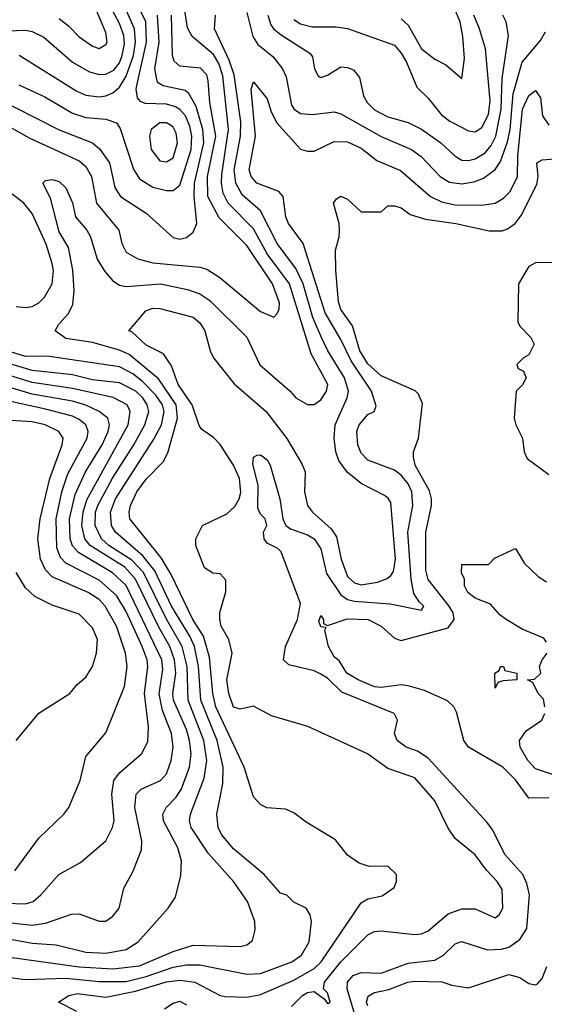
# Model space of a CAD drawing. Header units: inches. Extents: x 1793389 to 1900389, y 320802 to 470796.
# Tile 407 of 656: x 1851933 to 1853496, y 425464 to 428397. Entities that reach past the tile are written whole.
import ezdxf

# ---------------------------------------------------------------- set-up
doc = ezdxf.new("R2010")
doc.units = ezdxf.units.IN
doc.header["$MEASUREMENT"] = 0
doc.layers.add('B8452', color=7, linetype='Continuous')

msp = doc.modelspace()

# ---------------------------------------------------------------- linework, layer by layer
at = {"layer": 'B8452', "color": 2}
for points, elevation in [([(1851931.6, 428291.6), (1852103.4, 428183.4), (1852130, 428172), (1852170, 428167.2), (1852190, 428170.3), (1852210, 428178.7), (1852230, 428195.8), (1852250, 428228.2), (1852272.1, 428290), (1852277.8, 428330), (1852275.3, 428370), (1852151.6, 428650)], 290), ([(1851930, 428202.4), (1852007.5, 428167.5), (1852090, 428118.7), (1852130, 428105.7), (1852190, 428100.4), (1852221, 428090), (1852232.3, 428072.3), (1852271.7, 427951.7), (1852290, 427923), (1852330, 427898.4), (1852370, 427887.7), (1852390, 427887.7), (1852410, 427904), (1852444.1, 428010), (1852446, 428050), (1852439.9, 428079.9), (1852427.1, 428110), (1852410, 428129.7), (1852396.9, 428136.9), (1852370, 428144.8), (1852307.1, 428147.1), (1852292.9, 428152.9), (1852284, 428164), (1852280.4, 428190), (1852283.5, 428210), (1852310.8, 428330), (1852308.8, 428390), (1852260.8, 428490)], 286), ([(1851870, 428363.1), (1851950, 428365.3), (1851970, 428361.3), (1852004.4, 428344.4), (1852090, 428270.4), (1852141.2, 428241.2), (1852170, 428233.7), (1852190, 428234.9), (1852213.1, 428246.9), (1852230, 428268.4), (1852238.4, 428290), (1852244.7, 428324.7), (1852243.1, 428350), (1852230, 428385.1), (1852185.6, 428470)], 294), ([(1852050, 428400.4), (1852078.7, 428378.7), (1852110, 428345.5), (1852150, 428318), (1852170, 428310.7), (1852190, 428322.8), (1852193.6, 428330), (1852190, 428359), (1852139.2, 428479.2)], 298), ([(1852102.8, 425442.8), (1852048.7, 425470), (1852079, 425490), (1852103.9, 425496.1), (1852190, 425485.3), (1852277.5, 425502.5), (1852370, 425531.1), (1852410, 425536.1), (1852454.8, 425530), (1852530, 425490.5), (1852546.6, 425486.6), (1852610, 425485.3), (1852650, 425493.4), (1852750, 425535.8), (1852810, 425570.3), (1852831.1, 425590), (1852950, 425766), (1852970, 425778), (1853012.9, 425787.1), (1853048.4, 425811.6), (1853055.3, 425830), (1853055.3, 425850), (1853030, 425875.3), (1852974.6, 425874.6), (1852944.7, 425884.7), (1852910, 425908), (1852874.2, 425954.2), (1852786, 426006), (1852750, 426034), (1852725.2, 426045.2), (1852669.3, 426049.3), (1852650, 426059), (1852630, 426082), (1852602, 426170), (1852517.6, 426350), (1852508.8, 426390), (1852498.3, 426498.3), (1852480.2, 426560.2), (1852448.7, 426610), (1852384.2, 426744.2), (1852354.2, 426794.2), (1852261.3, 426910), (1852258.9, 426930), (1852262.6, 426950), (1852282, 426990), (1852310, 427028), (1852360.1, 427079.9), (1852373.8, 427106.2), (1852403.5, 427210), (1852398.8, 427250), (1852346.6, 427326.6), (1852259.3, 427399.3), (1852230, 427412.3), (1852150, 427435.1), (1852070, 427447.6), (1852039, 427470), (1852049, 427490), (1852078.7, 427521.3), (1852091.3, 427548.7), (1852094.7, 427590), (1852091.1, 427651.1), (1852078, 427718), (1852050, 427765.2), (1852024.8, 427864.8), (1852002, 427910), (1852010, 427918), (1852030, 427921), (1852050, 427914.8), (1852070, 427896), (1852090, 427851.3), (1852099.1, 427810), (1852133, 427770), (1852143.8, 427750), (1852163.4, 427683.4), (1852186.4, 427646.4), (1852210, 427619.1), (1852230, 427605.5), (1852250, 427601.6), (1852352, 427610), (1852433, 427593), (1852470, 427580.4), (1852499.9, 427559.9), (1852610, 427450.8), (1852648.7, 427368.7), (1852738.8, 427290), (1852756, 427270), (1852790, 427250.8), (1852810, 427250.8), (1852830, 427264), (1852846.6, 427290), (1852851.3, 427310), (1852801.4, 427401.4), (1852737.2, 427610), (1852670, 427699.7), (1852630, 427773.6), (1852554.3, 427850), (1852539.6, 427879.6), (1852534, 427910), (1852535.2, 427935.2), (1852555.5, 428070), (1852538, 428230), (1852526.1, 428266.1), (1852510, 428292.8), (1852446.9, 428346.9), (1852432.5, 428372.5), (1852423.9, 428430)], 274), ([(1853070, 428399.3), (1853090, 428380.5), (1853130.5, 428310), (1853170, 428279.3), (1853202.4, 428262.4), (1853250, 428222), (1853258.4, 428281.6), (1853252.8, 428347.2), (1853245.1, 428390), (1853228.6, 428430)], 282), ([(1851850, 428170.3), (1852050, 428068.7), (1852150.2, 428030.2), (1852171.5, 428011.5), (1852200.4, 427970), (1852216.7, 427896.7), (1852233.4, 427870), (1852310, 427820.5), (1852390, 427747.7), (1852410, 427743), (1852430, 427747.7), (1852450, 427764), (1852460.7, 427790), (1852452.8, 427870), (1852454, 427910), (1852481.5, 428030), (1852478.9, 428070), (1852458.5, 428138.5), (1852437, 428177), (1852425.9, 428185.9), (1852360.1, 428200.1), (1852343.6, 428210), (1852336, 428250), (1852348.9, 428330), (1852343.5, 428410)], 282), ([(1851870, 428095.3), (1851963.4, 428043.4), (1852110, 427976.4), (1852130, 427959.1), (1852146.7, 427930), (1852161.3, 427850), (1852228, 427770), (1852237.3, 427730), (1852250, 427704), (1852284.7, 427684.7), (1852330, 427672.4), (1852470, 427659.3), (1852490, 427653.4), (1852528.8, 427628.8), (1852650, 427527.7), (1852690, 427511), (1852699.5, 427520.5), (1852706.3, 427533.7), (1852706.6, 427553.4), (1852686, 427610), (1852610, 427724.2), (1852526.9, 427806.9), (1852493.3, 427870), (1852492, 427930), (1852517.4, 428050), (1852499.8, 428150), (1852494.3, 428214.3), (1852490, 428232.7), (1852472.1, 428252.1), (1852410, 428258.4), (1852393.1, 428273.1), (1852388.4, 428290), (1852384.8, 428410)], 278), ([(1852743.2, 425456.8), (1852775.3, 425490), (1852790, 425498.8), (1852810, 425502), (1852839.8, 425479.8), (1852850, 425466), (1852853.2, 425466.8), (1852858, 425470), (1852850, 425498), (1852838, 425510), (1852840.9, 425530), (1852890, 425590.4), (1852970, 425670.5), (1852990, 425680.5), (1853010, 425683), (1853110, 425672.2), (1853130, 425674), (1853150, 425682.4), (1853210, 425733), (1853250, 425748), (1853290, 425747.7), (1853350, 425721), (1853362, 425730), (1853372.7, 425750), (1853370, 425806), (1853356, 425830), (1853323.6, 425863.6), (1853290, 425908.7), (1853230, 425958), (1853210, 425988), (1853169.5, 426070), (1853110, 426138), (1853030, 426166.6), (1852969, 426210), (1852791.5, 426291.5), (1852682.9, 426322.9), (1852630, 426351.6), (1852590, 426342.7), (1852570, 426349.4), (1852555.8, 426390), (1852549.8, 426430), (1852566, 426510), (1852556, 426550), (1852533.2, 426590), (1852529.2, 426610.8), (1852529.1, 426630.9), (1852547.3, 426692.7), (1852547.3, 426727.3), (1852530, 426746), (1852508.4, 426748.4), (1852484, 426764), (1852458, 426830), (1852458, 426850), (1852478, 426890), (1852550, 426924.9), (1852573.6, 426946.4), (1852587.3, 426970), (1852592, 426988), (1852588.2, 427030), (1852570, 427069.5), (1852530, 427131.8), (1852510, 427152), (1852475.6, 427175.6), (1852467.7, 427187.7), (1852446.6, 427250), (1852404.8, 427310), (1852385.4, 427365.4), (1852361.5, 427401.5), (1852310, 427427), (1852266.8, 427466.8), (1852258, 427470), (1852309.2, 427530), (1852330, 427537.3), (1852350, 427536.3), (1852450, 427510.4), (1852470, 427494), (1852484.9, 427470), (1852500.7, 427410), (1852510.8, 427390), (1852571.9, 427311.9), (1852667.7, 427230), (1852728.8, 427148.8), (1852773.5, 427073.5), (1852783, 427050), (1852781.3, 426990), (1852790.4, 426950), (1852805.5, 426930), (1852860.5, 426880.5), (1852876.5, 426856.5), (1852890.3, 426790), (1852910, 426738), (1852930, 426719.5), (1852950, 426713.4), (1852998.8, 426721.2), (1853028.2, 426731.8), (1853038.5, 426741.5), (1853046.7, 426753.3), (1853053.1, 426790), (1853038.3, 426958.3), (1853031.2, 426971.2), (1853019.7, 426979.7), (1852950, 427015.6), (1852908.5, 427048.5), (1852884, 427084), (1852875.1, 427110), (1852869.7, 427150), (1852872.8, 427190), (1852908.2, 427270), (1852912.8, 427290), (1852901, 427330), (1852850.8, 427410.8), (1852832.3, 427450), (1852806.8, 427510), (1852777.4, 427610), (1852755.8, 427655.8), (1852700.5, 427730), (1852650, 427827.3), (1852595.3, 427875.3), (1852576.4, 427910), (1852571.6, 427950), (1852590.8, 428050), (1852592.2, 428092.2), (1852572.1, 428232.1), (1852556.7, 428276.7), (1852513.3, 428370), (1852516, 428410)], 270), ([(1852610, 428418), (1852627.1, 428347.1), (1852642.9, 428322.9), (1852686.7, 428286.7), (1852715.5, 428250), (1852726.9, 428226.9), (1852742.5, 428142.5), (1852750.7, 428130), (1852770, 428117.1), (1852805.4, 428114.6), (1852870, 428122), (1852890, 428116.3), (1853010, 428048.4), (1853100.7, 428010), (1853129, 427989), (1853185.5, 427930), (1853213.3, 427913.3), (1853250, 427907.4), (1853285.9, 427914.1), (1853314.8, 427925.2), (1853350, 427950.4), (1853365.8, 427974.2), (1853386.8, 428033.2), (1853394.6, 428070), (1853403.6, 428176.4), (1853429.7, 428270), (1853484.8, 428335.2), (1853499.8, 428360.2)], 270), ([(1852672, 428410), (1852681.5, 428381.5), (1852689.1, 428369.1), (1852711.5, 428351.5), (1852797.3, 428297.3), (1852805.8, 428285.8), (1852811.3, 428250), (1852822, 428230), (1852830, 428224.7), (1852850, 428231.3), (1852890, 428256), (1852910, 428254.8), (1852927.5, 428247.5), (1852944.9, 428224.9), (1852957.1, 428170), (1852968.2, 428150), (1852990, 428128.5), (1853030, 428107), (1853090, 428090.4), (1853130, 428070.4), (1853187.7, 428030), (1853230, 427990.5), (1853250, 427978.4), (1853270, 427977), (1853290, 427982.6), (1853319.6, 428000.4), (1853337.8, 428022.2), (1853351.9, 428050), (1853367.5, 428130), (1853370, 428222), (1853389.5, 428350), (1853382.7, 428390), (1853372.7, 428410)], 274), ([(1852750, 428397.6), (1852770, 428384.6), (1852804.2, 428375.8), (1852875.6, 428375.6), (1852910, 428370.4), (1853050, 428320.5), (1853070, 428297.3), (1853085.5, 428270), (1853116, 428196), (1853150, 428162.8), (1853190, 428113), (1853214.4, 428094.4), (1853270, 428065.5), (1853290, 428063), (1853310, 428075.5), (1853330, 428114.8), (1853334.9, 428154.9), (1853320.5, 428310), (1853303, 428370), (1853285.7, 428410)], 278), ([(1852936.1, 425416.1), (1852908.5, 425510), (1852909.8, 425530.2), (1852927, 425550), (1852950, 425558.7), (1853010, 425557), (1853090, 425586.7), (1853170, 425595.5), (1853196, 425610), (1853230, 425644), (1853249.6, 425650.4), (1853326.4, 425626.4), (1853368.3, 425628.3), (1853390, 425634.4), (1853423.5, 425656.5), (1853443.6, 425690), (1853451.8, 425790), (1853443.8, 425823.8), (1853431.8, 425850), (1853378.4, 425910), (1853343, 425983), (1853325.4, 426005.4), (1853150, 426197), (1853118.3, 426218.3), (1853084, 426230), (1853057.2, 426250), (1853049.2, 426270), (1853059, 426310), (1853048.7, 426330), (1852893.2, 426393.2), (1852850, 426435.1), (1852830, 426447.6), (1852810, 426456.9), (1852734.8, 426474.8), (1852719, 426490), (1852725.1, 426530), (1852760.4, 426610), (1852770, 426658), (1852711.7, 426811.7), (1852702, 426822), (1852670, 426837.2), (1852660.9, 426850), (1852659.3, 426870), (1852669.2, 426890), (1852664, 426910), (1852650, 426924), (1852642, 426942), (1852643, 427010), (1852627.5, 427072.5), (1852630, 427094), (1852640.2, 427099.8), (1852650, 427101), (1852670, 427086), (1852679.1, 427070), (1852708.2, 426970), (1852717.3, 426910), (1852726, 426890), (1852739.8, 426879.8), (1852790, 426862.4), (1852810.4, 426850), (1852830, 426821), (1852847.3, 426747.3), (1852890, 426683.1), (1852909.2, 426669.2), (1852930, 426664.4), (1853037, 426657), (1853130, 426638), (1853137.2, 426650), (1853122.7, 426662.7), (1853107.2, 426687.2), (1853099.8, 426730), (1853089.8, 426870), (1853104, 426950), (1853101.1, 426990), (1853090, 427014.5), (1853070, 427039.6), (1853050, 427054.5), (1852970, 427084.5), (1852950, 427106), (1852940.7, 427130), (1852937, 427170), (1852944.5, 427190), (1852970, 427220.7), (1852988.7, 427230), (1852994.6, 427245.4), (1852981.6, 427290), (1852920.2, 427380.2), (1852890, 427444.5), (1852843.4, 427523.4), (1852777.6, 427730), (1852733.6, 427790), (1852726, 427810), (1852718, 427870), (1852705.1, 427885.1), (1852639.3, 427910), (1852622.9, 427930), (1852616.2, 427950), (1852635.6, 428050), (1852622.9, 428190), (1852630, 428212), (1852670, 428161), (1852682.6, 428122.6), (1852699.5, 428090), (1852770, 428010.8), (1852790, 428004.9), (1852810, 428005.5), (1852870, 428033.7), (1852910, 428033.4), (1852950, 428014), (1852997.1, 427977.1), (1853067.1, 427947.1), (1853157.3, 427870), (1853190, 427854), (1853230, 427845.7), (1853310, 427844.4), (1853349.6, 427850.4), (1853374.9, 427865.1), (1853394.6, 427885.4), (1853415.8, 427930), (1853416.8, 427990), (1853431.5, 428130), (1853450, 428170.6), (1853470, 428186), (1853484.5, 428164.5), (1853490.7, 428110), (1853510, 428082.8)], 266), ([(1853510, 426079.3), (1853450, 426078), (1853410, 426132.7), (1853372.7, 426170), (1853269.7, 426229.7), (1853256.2, 426250), (1853234.5, 426334.5), (1853226.6, 426350), (1853208, 426368), (1853138.9, 426398.9), (1853090, 426412.3), (1853070, 426415.1), (1853010, 426407.1), (1852990, 426409.8), (1852941.2, 426430), (1852907.8, 426450), (1852885.8, 426485.8), (1852870, 426499), (1852852.7, 426530), (1852842, 426578), (1852846, 426586), (1852830, 426588.7), (1852824.7, 426604.7), (1852830, 426622), (1852838, 426610), (1852838, 426598), (1852850, 426592), (1852908.2, 426611.8), (1852971, 426610), (1853010.3, 426590.3), (1853050, 426554.8), (1853070, 426547.7), (1853210, 426585.3), (1853227.6, 426610), (1853224.2, 426630), (1853212.6, 426650), (1853150, 426729.5), (1853142.8, 426757.2), (1853143.5, 426870), (1853159.7, 426950), (1853159.7, 426970), (1853153.8, 426993.8), (1853111.3, 427070), (1853106.2, 427093.8), (1853106, 427110), (1853120.7, 427150), (1853133.4, 427253.4), (1853121.2, 427281.2), (1853111.7, 427291.7), (1853010, 427336.3), (1852970, 427371.6), (1852946.4, 427410), (1852924.8, 427484.8), (1852890, 427534), (1852883.3, 427556.7), (1852875.3, 427650), (1852874, 427710), (1852885.2, 427750), (1852886, 427770), (1852885.2, 427790), (1852868, 427850), (1852876.4, 427863.6), (1852890, 427871.3), (1852910, 427862), (1852950, 427824.7), (1853010, 427824.7), (1853030, 427842), (1853050, 427842), (1853070, 427836), (1853096.8, 427816.8), (1853142.3, 427802.3), (1853232, 427790), (1853331.7, 427768.3), (1853370, 427768.2), (1853386.2, 427773.8), (1853409.3, 427790), (1853426.9, 427813.1), (1853473.7, 427906.3), (1853477.6, 427930), (1853474, 427970), (1853490, 427979.1), (1853550, 427984.4)], 262), ([(1851922.4, 427542.4), (1851950, 427539.3), (1851970, 427542.4), (1851990, 427553), (1852007, 427570), (1852029.6, 427610), (1852033.6, 427650), (1852029.4, 427670.6), (1852011.8, 427728.2), (1851970, 427819.3), (1851945.1, 427850), (1851910, 427877.4)], 278), ([(1853526.4, 427673.6), (1853470, 427672.7), (1853450, 427662), (1853418.8, 427610), (1853416.9, 427496.9), (1853423.5, 427483.5), (1853456, 427450), (1853466, 427430), (1853450, 427398), (1853434, 427390), (1853414, 427370), (1853418, 427358), (1853434, 427350), (1853442, 427330), (1853431.1, 427308.9), (1853412, 427290), (1853406, 427210), (1853411, 427190), (1853431, 427150), (1853436, 427110), (1853444.7, 427090), (1853510, 427042)], 262), ([(1851890, 425545.5), (1851950, 425537.6), (1852070, 425541.3), (1852170, 425531.3), (1852250, 425532.1), (1852310, 425546.8), (1852390, 425574.2), (1852430, 425581.3), (1852470, 425580.9), (1852610, 425554), (1852650, 425555.3), (1852744, 425590), (1852772.3, 425610), (1852795.1, 425650), (1852802, 425710), (1852798, 425730), (1852786, 425750), (1852750, 425768), (1852728.9, 425788.9), (1852710, 425795.3), (1852661.2, 425850), (1852570, 425927), (1852534.5, 425970), (1852524.5, 425990), (1852520.7, 426030), (1852538, 426122), (1852539.2, 426170), (1852521.2, 426250), (1852472.7, 426370), (1852465.5, 426470), (1852453.5, 426530), (1852440.2, 426560.2), (1852385.3, 426650), (1852335.2, 426755.2), (1852300.2, 426800.2), (1852218, 426870), (1852206.9, 426890), (1852203.5, 426930), (1852218.5, 426970), (1852333, 427147), (1852355.6, 427190), (1852363.5, 427230), (1852358.2, 427250), (1852338.8, 427278.8), (1852298.8, 427318.8), (1852270, 427341.5), (1852230, 427362.3), (1852014.9, 427394.9), (1851950, 427393.3), (1851890, 427412.3)], 278), ([(1851910, 425603.6), (1852110, 425575.2), (1852210, 425569.2), (1852290, 425578.5), (1852390, 425621.1), (1852450, 425639.5), (1852590, 425635.5), (1852610, 425640.7), (1852626.6, 425653.4), (1852634.8, 425685.2), (1852634, 425710), (1852611.8, 425770), (1852570, 425829.3), (1852494.3, 425914.3), (1852444.2, 425990), (1852438.7, 426010), (1852441.6, 426030), (1852482.7, 426137.3), (1852490.9, 426190), (1852481.4, 426250), (1852434.8, 426370), (1852431.5, 426470), (1852417.4, 426530), (1852370, 426611.3), (1852301.6, 426750), (1852266.7, 426786.7), (1852198.9, 426830), (1852176.4, 426850), (1852157.6, 426890), (1852158.8, 426930), (1852165.8, 426950), (1852209.2, 427030.8), (1852273.3, 427130), (1852306, 427190), (1852317.3, 427230), (1852312.3, 427250), (1852299.8, 427270), (1852278.9, 427290), (1852230, 427315.3), (1852150, 427323.5), (1852090, 427338.7), (1851970, 427351.7), (1851850, 427387.1)], 282), ([(1851910, 425657.3), (1851970, 425646.3), (1852041.1, 425641.1), (1852130, 425618.9), (1852190, 425616.5), (1852250, 425626.7), (1852286, 425650), (1852375.3, 425750), (1852397.2, 425782.8), (1852412.9, 425847.1), (1852415.1, 425890), (1852404.5, 425930), (1852361.6, 426010), (1852359.5, 426030), (1852369.4, 426050), (1852399, 426081), (1852414.7, 426105.3), (1852439.1, 426170), (1852443.5, 426210), (1852439.3, 426250), (1852430, 426282.7), (1852390.9, 426370), (1852388.8, 426390), (1852398, 426450), (1852394.2, 426490), (1852379.8, 426530), (1852347, 426587), (1852278.4, 426730), (1852245.7, 426765.7), (1852143.1, 426830), (1852127.4, 426850), (1852117.8, 426890), (1852121.6, 426930), (1852133.4, 426966.6), (1852256, 427190), (1852262, 427230), (1852253.3, 427250), (1852211.7, 427271.7), (1852090, 427298), (1851970, 427315.9), (1851870, 427347.3)], 286), ([(1851870, 425710.3), (1851970, 425699.6), (1852010, 425705.3), (1852087.5, 425732.5), (1852110, 425733.4), (1852170, 425711), (1852190, 425711), (1852210, 425726), (1852229.2, 425750), (1852242.7, 425810), (1852270, 425858), (1852295.9, 425924.1), (1852297, 425950), (1852276.3, 426050), (1852279.5, 426090), (1852294.9, 426105.1), (1852352.3, 426130), (1852370, 426150.8), (1852384.7, 426190), (1852389.7, 426230), (1852385.1, 426270), (1852358.5, 426338.5), (1852348.9, 426388.9), (1852359.1, 426460.9), (1852356.8, 426490), (1852250, 426711.2), (1852209.1, 426749.1), (1852108, 426810), (1852089.8, 426829.8), (1852083.1, 426850), (1852081.2, 426910), (1852098, 426982), (1852128.5, 427050), (1852178.5, 427130), (1852196.4, 427170), (1852200.5, 427190), (1852195.6, 427210), (1852169.5, 427230), (1852130, 427248.6), (1852090, 427260.8), (1851970, 427281.5), (1851870, 427310.8)], 290), ([(1851890, 425764.6), (1851950, 425763.1), (1851972.7, 425770), (1851996, 425790), (1852049, 425850), (1852114.2, 425885.8), (1852189.5, 425950.5), (1852209.4, 425990), (1852214, 426010), (1852207.8, 426090), (1852213.6, 426130), (1852230, 426153), (1852296, 426210), (1852314.7, 426245.3), (1852316.3, 426290), (1852304.4, 426390), (1852314.8, 426470), (1852312.3, 426490), (1852297.6, 426530), (1852250, 426634), (1852221.2, 426681.2), (1852170, 426727.1), (1852070, 426778), (1852054.7, 426794.7), (1852043.1, 426823.1), (1852042, 426910), (1852058.2, 426990), (1852076.5, 427043.5), (1852134.3, 427150), (1852136.9, 427170), (1852129.7, 427189.7), (1852110, 427206), (1852090, 427216), (1852010, 427236.8), (1851910, 427258.7)], 294), ([(1851918.7, 425861.3), (1851990, 425958.8), (1852064, 426030), (1852079, 426050), (1852113.2, 426130), (1852130, 426202), (1852190, 426272), (1852245.1, 426410), (1852253.3, 426470), (1852247.8, 426510), (1852221.1, 426590), (1852187.8, 426650), (1852169.6, 426670), (1852137, 426690), (1852030, 426737.6), (1852010, 426758), (1851994.7, 426790), (1851986.6, 426850), (1851994, 426910), (1852022.6, 427030), (1852059.6, 427130), (1852062, 427150), (1852049.3, 427170), (1852009, 427190), (1851970, 427199.1), (1851890, 427203.6)], 298), ([(1853502.9, 426542.9), (1853494.2, 426554.2), (1853430, 426580.9), (1853382, 426610), (1853363.7, 426623.7), (1853335.5, 426655.5), (1853290, 426674), (1853268, 426690), (1853258, 426710), (1853258, 426730), (1853248.9, 426748.9), (1853250, 426774), (1853330, 426774), (1853347.3, 426792.7), (1853410, 426822), (1853437.3, 426777.3), (1853478, 426738), (1853502.5, 426722.5)], 258), ([(1851922, 426250), (1851990, 426331.3), (1852082, 426390), (1852103.7, 426416.3), (1852130, 426438), (1852149.5, 426470.5), (1852162, 426510), (1852164.5, 426550), (1852150, 426585.2), (1852110, 426626), (1852030, 426652.3), (1851978.4, 426678.4), (1851950, 426704), (1851922.7, 426750)], 302), ([(1853497.2, 426350), (1853493.2, 426373.2), (1853478, 426390), (1853462, 426422), (1853446, 426430), (1853467.3, 426432.7), (1853486, 426450), (1853482, 426470), (1853489.2, 426490), (1853504.5, 426510)], 258), ([(1853526.3, 426146.3), (1853470, 426165.6), (1853447.3, 426190), (1853424, 426230), (1853422, 426250), (1853442, 426278), (1853488.7, 426310), (1853497.2, 426330)], 258), ([(1852970, 425459), (1852966.6, 425470), (1852971.6, 425488.4), (1852990, 425498.7), (1853032.4, 425507.6), (1853089.2, 425530), (1853110, 425532.9), (1853190.3, 425530.3), (1853220.3, 425520.3), (1853270, 425512.4), (1853390, 425552.4), (1853423.2, 425543.2), (1853450, 425525.7), (1853470, 425521.3), (1853475.6, 425524.4), (1853490, 425541), (1853503.3, 425576.7)], 262), ([(1852364, 425450), (1852390, 425467.3), (1852410, 425472.7), (1852430, 425462)], 270)]:
    msp.add_lwpolyline(points, dxfattribs=dict(at, elevation=elevation))
for points, elevation in [([(1852370, 428089.6), (1852350, 428089.5), (1852324.9, 428070), (1852319.3, 428050), (1852324.4, 428010), (1852350, 427976.3), (1852370, 427973), (1852390, 427984.9), (1852403.5, 428030), (1852398.9, 428058.9), (1852390, 428077), (1852382.3, 428082.3)], 290), ([(1853350, 426406), (1853348.7, 426450), (1853362, 426458), (1853366, 426470), (1853374, 426470), (1853378, 426458), (1853414, 426450), (1853414, 426430), (1853372.7, 426427.3), (1853358, 426422)], 258)]:
    msp.add_lwpolyline(points, close=True, dxfattribs=dict(at, elevation=elevation))

doc.saveas('drawing.dxf')
